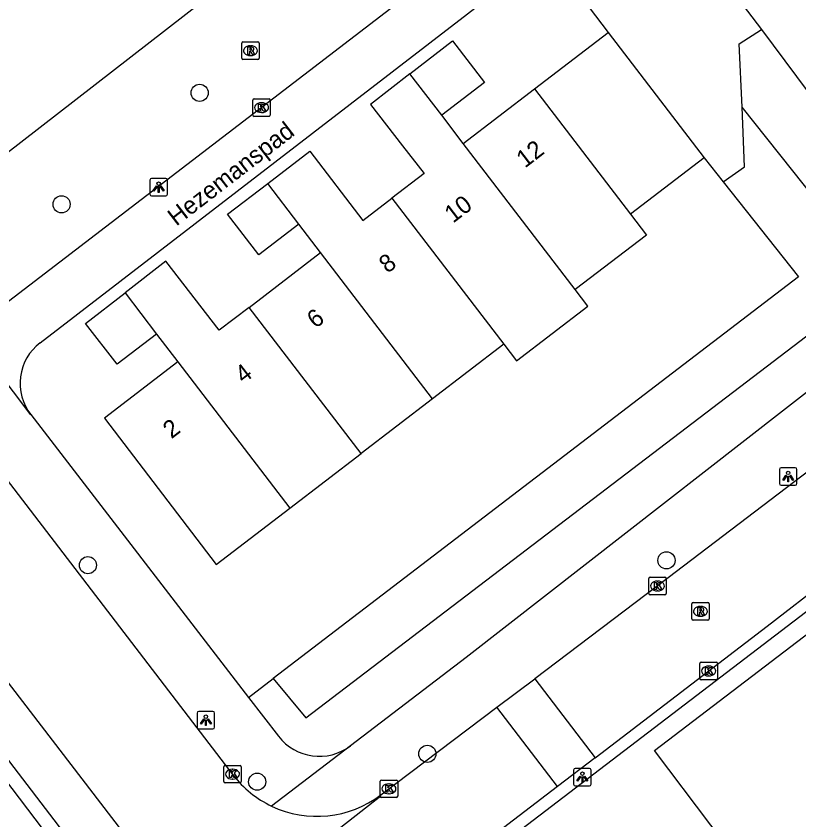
# Model space of a CAD drawing. Extents: x 159353 to 160616, y 385893 to 387321.
# Drawn here: x 159913.69 to 159958.36, y 386834.15 to 386880 of the extents above; entities that cross this region are included whole.
import ezdxf

# ---------------------------------------------------------------- set-up
doc = ezdxf.new("R2010")
doc.units = 0
for name, color, linetype in [('IMGEO_Boom', 7, 'Continuous'), ('IMGEO_Groenvoorziening', 7, 'Continuous'), ('IMGEO_Kolk', 7, 'Continuous'), ('IMGEO_Lichtpunt', 7, 'Continuous'), ('IMGEO_Openbare_ruimte_label', 7, 'Continuous'), ('IMGEO_Pand', 7, 'Continuous'), ('IMGEO_Pand_nummerreeks', 7, 'Continuous'), ('IMGEO_Rijbaan_lokaal_open', 7, 'Continuous'), ('IMGEO_Rioolput', 7, 'Continuous'), ('IMGEO_Voetpad_open', 7, 'Continuous')]:
    doc.layers.add(name, color=color, linetype=linetype)

msp = doc.modelspace()

# ---------------------------------------------------------------- linework, layer by layer
at = {"layer": 'IMGEO_Boom'}
for centre in [(159924.162, 386875.619), (159916.283, 386869.259), (159917.787, 386848.676), (159950.799, 386848.952), (159937.156, 386837.921), (159927.444, 386836.327)]:
    msp.add_circle(centre, 0.489, dxfattribs=at)
at = {"layer": 'IMGEO_Groenvoorziening'}
for points in [[(159909.86, 386869.643), (159940.937, 386893.732)], [(159946.026, 386880.977), (159947.477, 386879.066)], [(159955.113, 386874.797), (159954.956, 386878.422), (159956.232, 386879.228)], [(159928.361, 386842.209), (159930.217, 386839.97), (159962.975, 386864.925), (159955.113, 386874.797)], [(159954.034, 386870.551), (159955.26, 386871.403), (159955.113, 386874.797)], [(159952.947, 386871.919), (159954.034, 386870.551)], [(159954.034, 386870.551), (159958.339, 386865.13), (159928.361, 386842.209)], [(159950.126, 386838.11), (159970.495, 386853.633), (159980.153, 386840.877), (159959.763, 386825.337), (159950.126, 386838.11)], [(159926.951, 386841.131), (159928.361, 386842.209)]]:
    msp.add_lwpolyline(points, dxfattribs=at)
at = {"layer": 'IMGEO_Kolk'}
for p, q in [((159927.194, 386874.35), (159927.194, 386875.202)), ((159927.269, 386875.276), (159928.121, 386875.276)), ((159928.195, 386875.202), (159928.195, 386874.35)), ((159927.682, 386875.056), (159927.707, 386875.056)), ((159928.121, 386874.276), (159927.269, 386874.276)), ((159927.705, 386874.496), (159927.68, 386874.496)), ((159949.789, 386847.063), (159949.789, 386847.915)), ((159949.864, 386847.989), (159950.716, 386847.989)), ((159950.277, 386847.769), (159950.302, 386847.769)), ((159950.79, 386847.915), (159950.79, 386847.063)), ((159950.3, 386847.209), (159950.275, 386847.209)), ((159950.716, 386846.989), (159949.864, 386846.989)), ((159952.709, 386842.219), (159952.709, 386843.071)), ((159952.784, 386843.145), (159953.636, 386843.145)), ((159953.71, 386843.071), (159953.71, 386842.219)), ((159953.197, 386842.925), (159953.222, 386842.925)), ((159953.636, 386842.145), (159952.784, 386842.145)), ((159953.22, 386842.365), (159953.195, 386842.365)), ((159925.538, 386836.333), (159925.538, 386837.185)), ((159925.613, 386837.259), (159926.465, 386837.259)), ((159926.539, 386837.185), (159926.539, 386836.333)), ((159926.026, 386837.039), (159926.051, 386837.039)), ((159926.465, 386836.259), (159925.613, 386836.259)), ((159926.049, 386836.479), (159926.024, 386836.479)), ((159934.461, 386835.499), (159934.461, 386836.351)), ((159934.536, 386836.425), (159935.388, 386836.425)), ((159934.949, 386836.205), (159934.974, 386836.205)), ((159935.462, 386836.351), (159935.462, 386835.499)), ((159935.388, 386835.425), (159934.536, 386835.425)), ((159934.972, 386835.645), (159934.947, 386835.645))]:
    msp.add_line(p, q, dxfattribs=at)
for points in [[(159927.194, 386874.35), (159927.194, 386875.202)], [(159927.269, 386875.276), (159928.121, 386875.276)], [(159928.195, 386875.202), (159928.195, 386874.35)], [(159927.515, 386874.976), (159927.638, 386874.976), (159927.638, 386874.825), (159927.768, 386874.976), (159927.932, 386874.976), (159927.786, 386874.825), (159927.939, 386874.576), (159927.787, 386874.576), (159927.702, 386874.74), (159927.638, 386874.673), (159927.638, 386874.576), (159927.515, 386874.576), (159927.515, 386874.976)], [(159928.121, 386874.276), (159927.269, 386874.276)], [(159949.789, 386847.063), (159949.789, 386847.915)], [(159949.864, 386847.989), (159950.716, 386847.989)], [(159950.11, 386847.689), (159950.233, 386847.689), (159950.233, 386847.538), (159950.363, 386847.689), (159950.527, 386847.689), (159950.381, 386847.538), (159950.534, 386847.289), (159950.382, 386847.289), (159950.297, 386847.453), (159950.233, 386847.386), (159950.233, 386847.289), (159950.11, 386847.289), (159950.11, 386847.689)], [(159950.79, 386847.915), (159950.79, 386847.063)], [(159950.716, 386846.989), (159949.864, 386846.989)], [(159952.709, 386842.219), (159952.709, 386843.071)], [(159952.784, 386843.145), (159953.636, 386843.145)], [(159953.71, 386843.071), (159953.71, 386842.219)], [(159953.03, 386842.845), (159953.153, 386842.845), (159953.153, 386842.694), (159953.283, 386842.845), (159953.447, 386842.845), (159953.301, 386842.694), (159953.454, 386842.445), (159953.302, 386842.445), (159953.217, 386842.609), (159953.153, 386842.542), (159953.153, 386842.445), (159953.03, 386842.445), (159953.03, 386842.845)], [(159953.636, 386842.145), (159952.784, 386842.145)], [(159925.538, 386836.333), (159925.538, 386837.185)], [(159925.613, 386837.259), (159926.465, 386837.259)], [(159926.539, 386837.185), (159926.539, 386836.333)], [(159925.859, 386836.959), (159925.982, 386836.959), (159925.982, 386836.808), (159926.112, 386836.959), (159926.276, 386836.959), (159926.13, 386836.808), (159926.283, 386836.559), (159926.131, 386836.559), (159926.046, 386836.723), (159925.982, 386836.656), (159925.982, 386836.559), (159925.859, 386836.559), (159925.859, 386836.959)], [(159926.465, 386836.259), (159925.613, 386836.259)], [(159934.461, 386835.499), (159934.461, 386836.351)], [(159934.536, 386836.425), (159935.388, 386836.425)], [(159935.462, 386836.351), (159935.462, 386835.499)], [(159934.782, 386836.125), (159934.905, 386836.125), (159934.905, 386835.974), (159935.035, 386836.125), (159935.199, 386836.125), (159935.053, 386835.974), (159935.206, 386835.725), (159935.054, 386835.725), (159934.969, 386835.889), (159934.905, 386835.822), (159934.905, 386835.725), (159934.782, 386835.725), (159934.782, 386836.125)], [(159935.388, 386835.425), (159934.536, 386835.425)]]:
    msp.add_lwpolyline(points, dxfattribs=at)
for centre, start, end in [((159927.271, 386875.2), 91.552, 178.448), ((159927.271, 386875.2), 91.552, 178.448), ((159928.119, 386875.2), 1.552, 88.448), ((159928.119, 386875.2), 1.552, 88.448), ((159927.271, 386874.352), 181.552, 268.448), ((159927.271, 386874.352), 181.552, 268.448), ((159928.119, 386874.352), 271.552, 358.448), ((159928.119, 386874.352), 271.552, 358.448), ((159949.866, 386847.913), 91.552, 178.448), ((159949.866, 386847.913), 91.552, 178.448), ((159950.714, 386847.913), 1.552, 88.448), ((159950.714, 386847.913), 1.552, 88.448), ((159949.866, 386847.065), 181.552, 268.448), ((159949.866, 386847.065), 181.552, 268.448), ((159950.714, 386847.065), 271.552, 358.448), ((159950.714, 386847.065), 271.552, 358.448), ((159952.786, 386843.069), 91.552, 178.448), ((159952.786, 386843.069), 91.552, 178.448), ((159953.634, 386843.069), 1.552, 88.448), ((159953.634, 386843.069), 1.552, 88.448), ((159952.786, 386842.221), 181.552, 268.448), ((159952.786, 386842.221), 181.552, 268.448), ((159953.634, 386842.221), 271.552, 358.448), ((159953.634, 386842.221), 271.552, 358.448), ((159925.615, 386837.183), 91.552, 178.448), ((159925.615, 386837.183), 91.552, 178.448), ((159926.463, 386837.183), 1.552, 88.448), ((159926.463, 386837.183), 1.552, 88.448), ((159925.615, 386836.335), 181.552, 268.448), ((159925.615, 386836.335), 181.552, 268.448), ((159926.463, 386836.335), 271.552, 358.448), ((159926.463, 386836.335), 271.552, 358.448), ((159934.538, 386836.349), 91.552, 178.448), ((159934.538, 386836.349), 91.552, 178.448), ((159935.386, 386836.349), 1.552, 88.448), ((159935.386, 386836.349), 1.552, 88.448), ((159934.538, 386835.501), 181.552, 268.448), ((159934.538, 386835.501), 181.552, 268.448), ((159935.386, 386835.501), 271.552, 358.448), ((159935.386, 386835.501), 271.552, 358.448)]:
    msp.add_arc(centre, 0.0765, start, end, dxfattribs=at)
for centre, major_axis, ratio, start_param, end_param in [((159927.681, 386874.776), (-0.387, 0.002), 0.722429, 4.712389, 7.853982), ((159927.706, 386874.776), (-0.39, 0.002), 0.717154, 1.570796, 4.712389), ((159950.276, 386847.489), (-0.387, 0.002), 0.722429, 4.712389, 7.853982), ((159950.301, 386847.489), (-0.39, 0.002), 0.717154, 1.570796, 4.712389), ((159953.196, 386842.645), (-0.387, 0.002), 0.722429, 4.712389, 7.853982), ((159953.221, 386842.645), (-0.39, 0.002), 0.717154, 1.570796, 4.712389), ((159926.025, 386836.759), (-0.387, 0.002), 0.722429, 4.712389, 7.853982), ((159926.05, 386836.759), (-0.39, 0.002), 0.717154, 1.570796, 4.712389), ((159934.948, 386835.925), (-0.387, 0.002), 0.722429, 4.712389, 7.853982), ((159934.973, 386835.925), (-0.39, 0.002), 0.717154, 1.570796, 4.712389)]:
    msp.add_ellipse(centre, major_axis=major_axis, ratio=ratio, start_param=start_param, end_param=end_param, dxfattribs=at)
at = {"layer": 'IMGEO_Lichtpunt'}
for p, q in [((159921.323, 386870.644), (159921.323, 386869.837)), ((159921.323, 386870.644), (159921.323, 386869.837)), ((159922.225, 386870.739), (159921.417, 386870.739)), ((159922.225, 386870.739), (159921.417, 386870.739)), ((159922.319, 386869.837), (159922.319, 386870.644)), ((159922.319, 386869.837), (159922.319, 386870.644)), ((159921.417, 386869.743), (159922.225, 386869.743)), ((159921.417, 386869.743), (159922.225, 386869.743)), ((159957.247, 386854.143), (159957.247, 386853.336)), ((159957.247, 386854.143), (159957.247, 386853.336)), ((159958.149, 386854.238), (159957.341, 386854.238)), ((159958.149, 386854.238), (159957.341, 386854.238)), ((159958.243, 386853.336), (159958.243, 386854.143)), ((159958.243, 386853.336), (159958.243, 386854.143)), ((159957.341, 386853.242), (159958.149, 386853.242)), ((159957.341, 386853.242), (159958.149, 386853.242)), ((159924.921, 386840.338), (159924.113, 386840.338)), ((159924.921, 386840.338), (159924.113, 386840.338)), ((159924.019, 386840.243), (159924.019, 386839.436)), ((159924.019, 386840.243), (159924.019, 386839.436)), ((159925.015, 386839.436), (159925.015, 386840.243)), ((159925.015, 386839.436), (159925.015, 386840.243)), ((159924.113, 386839.342), (159924.921, 386839.342)), ((159924.113, 386839.342), (159924.921, 386839.342)), ((159946.407, 386837.084), (159945.599, 386837.084)), ((159946.407, 386837.084), (159945.599, 386837.084)), ((159945.505, 386836.989), (159945.505, 386836.182)), ((159945.505, 386836.989), (159945.505, 386836.182)), ((159946.501, 386836.182), (159946.501, 386836.989)), ((159946.501, 386836.182), (159946.501, 386836.989)), ((159945.599, 386836.088), (159946.407, 386836.088)), ((159945.599, 386836.088), (159946.407, 386836.088))]:
    msp.add_line(p, q, dxfattribs=at)
for points in [[(159921.697, 386870.308), (159921.736, 386870.28), (159921.548, 386870.018), (159921.51, 386870.045), (159921.697, 386870.308)], [(159921.799, 386870.26), (159921.846, 386870.26), (159921.846, 386869.938), (159921.799, 386869.938), (159921.799, 386870.26)], [(159921.909, 386870.28), (159921.947, 386870.307), (159922.134, 386870.045), (159922.095, 386870.017), (159921.909, 386870.28)], [(159957.621, 386853.807), (159957.66, 386853.779), (159957.472, 386853.517), (159957.434, 386853.544), (159957.621, 386853.807)], [(159957.723, 386853.759), (159957.77, 386853.759), (159957.77, 386853.437), (159957.723, 386853.437), (159957.723, 386853.759)], [(159957.833, 386853.779), (159957.871, 386853.806), (159958.058, 386853.544), (159958.019, 386853.516), (159957.833, 386853.779)], [(159924.393, 386839.907), (159924.432, 386839.879), (159924.244, 386839.617), (159924.206, 386839.644), (159924.393, 386839.907)], [(159924.495, 386839.859), (159924.542, 386839.859), (159924.542, 386839.537), (159924.495, 386839.537), (159924.495, 386839.859)], [(159924.605, 386839.879), (159924.643, 386839.906), (159924.83, 386839.644), (159924.791, 386839.616), (159924.605, 386839.879)], [(159945.879, 386836.653), (159945.918, 386836.625), (159945.73, 386836.363), (159945.692, 386836.39), (159945.879, 386836.653)], [(159946.091, 386836.625), (159946.129, 386836.652), (159946.316, 386836.39), (159946.277, 386836.362), (159946.091, 386836.625)], [(159945.981, 386836.605), (159946.028, 386836.605), (159946.028, 386836.283), (159945.981, 386836.283), (159945.981, 386836.605)]]:
    msp.add_lwpolyline(points, dxfattribs=at)
for centre in [(159921.822, 386870.442), (159957.746, 386853.941), (159924.518, 386840.041), (159946.004, 386836.787)]:
    msp.add_circle(centre, 0.0994, dxfattribs=at)
for centre, start, end in [((159921.417, 386870.644), 90, 180), ((159921.417, 386870.644), 90, 180), ((159922.225, 386870.644), 0, 90), ((159922.225, 386870.644), 0, 90), ((159921.417, 386869.837), 180, 270), ((159921.417, 386869.837), 180, 270), ((159922.225, 386869.837), 270, 0), ((159922.225, 386869.837), 270, 360), ((159957.341, 386854.143), 90, 180), ((159957.341, 386854.143), 90, 180), ((159958.149, 386854.143), 0, 90), ((159958.149, 386854.143), 0, 90), ((159957.341, 386853.336), 180, 270), ((159957.341, 386853.336), 180, 270), ((159958.149, 386853.336), 270, 0), ((159958.149, 386853.336), 270, 360), ((159924.113, 386840.243), 90, 180), ((159924.113, 386840.243), 90, 180), ((159924.921, 386840.243), 0, 90), ((159924.921, 386840.243), 0, 90), ((159924.113, 386839.436), 180, 270), ((159924.113, 386839.436), 180, 270), ((159924.921, 386839.436), 270, 0), ((159924.921, 386839.436), 270, 360), ((159945.599, 386836.989), 90, 180), ((159945.599, 386836.989), 90, 180), ((159946.407, 386836.989), 0, 90), ((159946.407, 386836.989), 0, 90), ((159945.599, 386836.182), 180, 270), ((159945.599, 386836.182), 180, 270), ((159946.407, 386836.182), 270, 0), ((159946.407, 386836.182), 270, 360)]:
    msp.add_arc(centre, 0.0946, start, end, dxfattribs=at)
at = {"layer": 'IMGEO_Pand'}
for points in [[(159943.278, 386875.851), (159947.477, 386879.066)], [(159947.477, 386879.066), (159952.947, 386871.919)], [(159936.161, 386876.699), (159938.592, 386878.575), (159940.416, 386876.213), (159937.984, 386874.337)], [(159936.161, 386876.699), (159933.91, 386874.962), (159935.739, 386872.604), (159936.968, 386871.021), (159935.137, 386869.62)], [(159937.984, 386874.337), (159936.161, 386876.699)], [(159939.209, 386872.737), (159943.278, 386875.851)], [(159943.278, 386875.851), (159948.74, 386868.699)], [(159939.209, 386872.737), (159937.984, 386874.337)], [(159945.591, 386864.4), (159939.209, 386872.737)], [(159928.045, 386870.446), (159930.457, 386872.29), (159933.473, 386868.346), (159935.137, 386869.62)], [(159952.947, 386871.919), (159948.74, 386868.699)], [(159929.818, 386868.129), (159927.534, 386866.382), (159925.761, 386868.701), (159928.045, 386870.446)], [(159929.818, 386868.129), (159928.045, 386870.446)], [(159935.137, 386869.62), (159941.519, 386861.282)], [(159948.74, 386868.699), (159949.652, 386867.508), (159945.591, 386864.4)], [(159931.067, 386866.504), (159929.818, 386868.129)], [(159926.991, 386863.384), (159931.067, 386866.504)], [(159937.446, 386858.164), (159931.067, 386866.504)], [(159926.991, 386863.384), (159925.285, 386862.078), (159922.236, 386866.014), (159919.903, 386864.207)], [(159921.697, 386861.863), (159919.465, 386860.134), (159917.657, 386862.468), (159919.903, 386864.207)], [(159919.903, 386864.207), (159921.697, 386861.863)], [(159941.519, 386861.282), (159942.241, 386860.339), (159946.313, 386863.456), (159945.591, 386864.4)], [(159933.373, 386855.046), (159926.991, 386863.384)], [(159921.697, 386861.863), (159922.918, 386860.267)], [(159941.519, 386861.282), (159937.446, 386858.164)], [(159922.918, 386860.267), (159918.727, 386857.058), (159925.11, 386848.721), (159929.3, 386851.929)], [(159922.918, 386860.267), (159929.3, 386851.929)], [(159937.446, 386858.164), (159933.373, 386855.046)], [(159929.3, 386851.929), (159933.373, 386855.046)], [(159912.161, 386837.592), (159916.018, 386832.556), (159912.612, 386829.947), (159914.159, 386827.928), (159909.995, 386824.738), (159906.323, 386829.533), (159905.246, 386828.709), (159903.587, 386830.876), (159905.516, 386832.353), (159905.443, 386832.448)]]:
    msp.add_lwpolyline(points, dxfattribs=at)
at = {"layer": 'IMGEO_Rijbaan_lokaal_open'}
for points in [[(159920.837, 386832.09), (159901.575, 386857.157), (159881.47, 386883.452), (159863.004, 386907.526)], [(159926.071, 386836.716), (159906.413, 386862.363), (159893.507, 386879.167)], [(159967.497, 386860.577), (159950.898, 386847.947), (159943.283, 386842.202)], [(159946.726, 386837.693), (159956.54, 386845.191), (159970.318, 386855.839)], [(159941.128, 386840.576), (159943.283, 386842.202)], [(159943.283, 386842.202), (159946.726, 386837.693)], [(159934.496, 386835.573), (159941.128, 386840.576)], [(159944.581, 386836.055), (159941.128, 386840.576)], [(159946.726, 386837.693), (159944.581, 386836.055)], [(159944.581, 386836.055), (159938.993, 386831.785), (159932.131, 386826.54), (159924.606, 386820.767)], [(159919.772, 386824.066), (159919.84, 386824.035), (159934.51, 386835.52), (159934.496, 386835.573)]]:
    msp.add_lwpolyline(points, dxfattribs=at)
for centre, radius, start, end in [((159930.848, 386840.374), 6.017, 217.4443, 244.5963), ((159930.86, 386840.383), 6.03, 244.5329, 307.0904)]:
    msp.add_arc(centre, radius, start, end, dxfattribs=at)
at = {"layer": 'IMGEO_Rioolput'}
for p, q in [((159926.561, 386877.599), (159926.561, 386878.451)), ((159926.636, 386878.525), (159927.488, 386878.525)), ((159927.562, 386878.451), (159927.562, 386877.599)), ((159927.049, 386878.305), (159927.074, 386878.305)), ((159927.488, 386877.525), (159926.636, 386877.525)), ((159927.072, 386877.745), (159927.047, 386877.745)), ((159952.24, 386845.619), (159952.24, 386846.471)), ((159952.315, 386846.545), (159953.167, 386846.545)), ((159952.728, 386846.325), (159952.753, 386846.325)), ((159953.241, 386846.471), (159953.241, 386845.619)), ((159953.167, 386845.545), (159952.315, 386845.545)), ((159952.751, 386845.765), (159952.726, 386845.765))]:
    msp.add_line(p, q, dxfattribs=at)
for points in [[(159926.561, 386877.599), (159926.561, 386878.451)], [(159926.636, 386878.525), (159927.488, 386878.525)], [(159927.562, 386878.451), (159927.562, 386877.599)], [(159927.15, 386878.223), (159926.898, 386878.225), (159926.898, 386877.825)], [(159926.898, 386877.825), (159927.022, 386877.825), (159927.022, 386877.987), (159927.033, 386877.987)], [(159927.076, 386878.144), (159927.022, 386878.144), (159927.022, 386878.063)], [(159927.022, 386878.063), (159927.074, 386878.063)], [(159927.08, 386877.958), (159927.151, 386877.825), (159927.291, 386877.825), (159927.226, 386877.951)], [(159927.488, 386877.525), (159926.636, 386877.525)], [(159952.24, 386845.619), (159952.24, 386846.471)], [(159952.315, 386846.545), (159953.167, 386846.545)], [(159952.829, 386846.243), (159952.577, 386846.245), (159952.577, 386845.845)], [(159953.241, 386846.471), (159953.241, 386845.619)], [(159952.577, 386845.845), (159952.701, 386845.845), (159952.701, 386846.007), (159952.712, 386846.007)], [(159952.755, 386846.164), (159952.701, 386846.164), (159952.701, 386846.083)], [(159952.701, 386846.083), (159952.753, 386846.083)], [(159952.759, 386845.978), (159952.83, 386845.845), (159952.97, 386845.845), (159952.905, 386845.971)], [(159953.167, 386845.545), (159952.315, 386845.545)]]:
    msp.add_lwpolyline(points, dxfattribs=at)
for centre, radius, start, end in [((159926.638, 386878.449), 0.0765, 91.552, 178.448), ((159926.638, 386878.449), 0.0765, 91.552, 178.448), ((159927.486, 386878.449), 0.0765, 1.552, 88.448), ((159927.486, 386878.449), 0.0765, 1.552, 88.448), ((159927.032, 386877.934), 0.0533, 26.0293, 88.6989), ((159927.058, 386878.252), 0.19, 274.7715, 282.9687), ((159927.082, 386878.048), 0.0964, 77.0061, 93.1865), ((159927.096, 386878.105), 0.0378, 276.6634, 79.6772), ((159927.149, 386878.113), 0.109, 350.3612, 89.416), ((159927.147, 386878.113), 0.112, 277.5842, 350.9817), ((159927.131, 386877.898), 0.108, 29.5134, 73.7905), ((159926.638, 386877.601), 0.0765, 181.552, 268.448), ((159926.638, 386877.601), 0.0765, 181.552, 268.448), ((159927.486, 386877.601), 0.0765, 271.552, 358.448), ((159927.486, 386877.601), 0.0765, 271.552, 358.448), ((159952.317, 386846.469), 0.0765, 91.552, 178.448), ((159952.317, 386846.469), 0.0765, 91.552, 178.448), ((159952.828, 386846.133), 0.109, 350.3612, 89.416), ((159953.165, 386846.469), 0.0765, 1.552, 88.448), ((159953.165, 386846.469), 0.0765, 1.552, 88.448), ((159952.711, 386845.954), 0.0533, 26.0293, 88.6989), ((159952.737, 386846.272), 0.19, 274.7715, 282.9687), ((159952.761, 386846.068), 0.0964, 77.0061, 93.1865), ((159952.775, 386846.125), 0.0378, 276.6634, 79.6772), ((159952.826, 386846.133), 0.112, 277.5842, 350.9817), ((159952.81, 386845.918), 0.108, 29.5134, 73.7905), ((159952.317, 386845.621), 0.0765, 181.552, 268.448), ((159952.317, 386845.621), 0.0765, 181.552, 268.448), ((159953.165, 386845.621), 0.0765, 271.552, 358.448), ((159953.165, 386845.621), 0.0765, 271.552, 358.448)]:
    msp.add_arc(centre, radius, start, end, dxfattribs=at)
for centre, major_axis, ratio, start_param, end_param in [((159927.048, 386878.025), (-0.387, 0.002), 0.722429, 4.712389, 7.853982), ((159927.073, 386878.025), (-0.39, 0.002), 0.717154, 1.570796, 4.712389), ((159952.727, 386846.045), (-0.387, 0.002), 0.722429, 4.712389, 7.853982), ((159952.752, 386846.045), (-0.39, 0.002), 0.717154, 1.570796, 4.712389)]:
    msp.add_ellipse(centre, major_axis=major_axis, ratio=ratio, start_param=start_param, end_param=end_param, dxfattribs=at)
at = {"layer": 'IMGEO_Voetpad_open'}
for points in [[(159863.073, 386901.695), (159863.785, 386902.248), (159916.647, 386833.104), (159916.196, 386832.726), (159917.798, 386830.645)], [(159945.495, 386888.426), (159913.013, 386863.523)], [(159915.054, 386861.364), (159944.002, 386883.643)], [(159952.972, 386883.501), (159956.232, 386879.228)], [(159956.232, 386879.228), (159965.48, 386866.79)], [(159909.441, 386863.986), (159909.437, 386863.968), (159914.514, 386857.261), (159914.522, 386857.264)], [(159964.781, 386863.21), (159964.581, 386863.045), (159964.376, 386862.886), (159939.365, 386843.419), (159932.762, 386838.38)], [(159914.522, 386857.264), (159926.951, 386841.131)], [(159939.41, 386831.24), (159970.81, 386855.217)], [(159926.951, 386841.131), (159928.655, 386838.92)], [(159932.762, 386838.38), (159932.762, 386838.374), (159928.267, 386834.939)]]:
    msp.add_lwpolyline(points, dxfattribs=at)
for centre, radius, start, end in [((159916.835, 386859.048), 2.921, 127.5675, 217.6462), ((159930.98, 386840.712), 2.935, 217.6328, 307.3863)]:
    msp.add_arc(centre, radius, start, end, dxfattribs=at)

# ---------------------------------------------------------------- texts
at = {"layer": 'IMGEO_Openbare_ruimte_label'}
msp.add_text('Hezemanspad', height=1, rotation=37.6489, dxfattribs=at).set_placement((159922.829, 386867.984))
at = {"layer": 'IMGEO_Pand_nummerreeks'}
for s, rotation, p in [('12', 37.4339, (159942.724, 386871.296)), ('10', 37.4313, (159938.621, 386868.156)), ('8', 37.4339, (159934.881, 386865.292)), ('6', 37.4339, (159930.771, 386862.146)), ('4', 37.4339, (159926.663, 386859.002)), ('2', 37.4339, (159922.554, 386855.856))]:
    msp.add_text(s, height=1, rotation=rotation, dxfattribs=at).set_placement(p)

doc.saveas('drawing.dxf')
